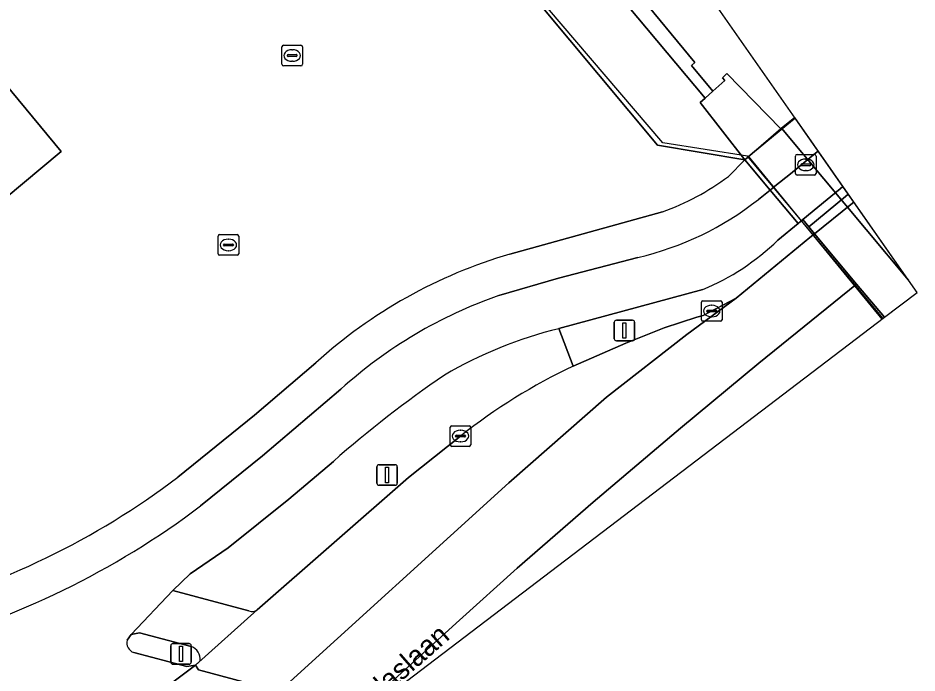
# Model space of a CAD drawing. Extents: x 159489 to 160304, y 383825 to 384531.
# Drawn here: x 160260.25 to 160304.01, y 384012.32 to 384044.17 of the extents above; entities that cross this region are included whole.
import ezdxf

# ---------------------------------------------------------------- set-up
doc = ezdxf.new("R2010")
doc.units = 0
for name, color, linetype in [('IMGEO_Berm_groen', 7, 'Continuous'), ('IMGEO_Brandkraan', 7, 'Continuous'), ('IMGEO_Erf', 7, 'Continuous'), ('IMGEO_Fietspad_gesloten', 7, 'Continuous'), ('IMGEO_Geluidsscherm', 7, 'Continuous'), ('IMGEO_Hek', 7, 'Continuous'), ('IMGEO_Kolk', 7, 'Continuous'), ('IMGEO_Lichtmast', 7, 'Continuous'), ('IMGEO_Muur', 7, 'Continuous'), ('IMGEO_Openbare_ruimte_label', 7, 'Continuous'), ('IMGEO_Pand', 7, 'Continuous'), ('IMGEO_Pijler', 7, 'Continuous'), ('IMGEO_Rijbaan_lokaal_gesloten', 7, 'Continuous'), ('IMGEO_Rioolput', 7, 'Continuous'), ('IMGEO_Spoorbaan_halfverhard', 7, 'Continuous'), ('IMGEO_Terreindeel_gesloten', 7, 'Continuous'), ('IMGEO_Terreindeel_halfverhard', 7, 'Continuous'), ('IMGEO_Verkeersbordpaal', 7, 'Continuous'), ('IMGEO_Verkeerseiland_gesloten', 7, 'Continuous'), ('IMGEO_Verkeerseiland_open', 7, 'Continuous'), ('IMGEO_Verkeersregelinstallatiepaal', 7, 'Continuous'), ('IMGEO_Voetpad_open', 7, 'Continuous')]:
    doc.layers.add(name, color=color, linetype=linetype)

msp = doc.modelspace()

# ---------------------------------------------------------------- linework, layer by layer
at = {"layer": 'IMGEO_Berm_groen'}
for points in [[(160287.262, 384027.242), (160286.574, 384029.063)], [(160279.262, 384021.828), (160281.787, 384023.839)], [(160275.599, 384022.606), (160273.431, 384020.769), (160270.476, 384018.411), (160268.626, 384017.147), (160267.783, 384016.33), (160271.491, 384015.338)], [(160271.896, 384015.388), (160279.262, 384021.828)]]:
    msp.add_lwpolyline(points, dxfattribs=at)
for centre, radius, start, end in [((160291.561, 384008.768), 20.898, 103.8048, 120.3535), ((160299.835, 384000.908), 29.181, 115.5215, 128.2047), ((160313.604, 383979.261), 57.647, 124.44255, 131.24423), ((160271.647, 384015.739), 0.431, 248.7526, 305.3233)]:
    msp.add_arc(centre, radius, start, end, dxfattribs=at)
at = {"layer": 'IMGEO_Brandkraan'}
for p, q in [((160273.094, 384041.921), (160273.094, 384042.773)), ((160273.169, 384042.847), (160274.021, 384042.847)), ((160273.582, 384042.627), (160273.607, 384042.627)), ((160274.095, 384042.773), (160274.095, 384041.921)), ((160273.353, 384042.341), (160273.353, 384042.353)), ((160273.791, 384042.304), (160273.393, 384042.304)), ((160273.396, 384042.39), (160273.794, 384042.39)), ((160273.605, 384042.067), (160273.58, 384042.067)), ((160273.837, 384042.353), (160273.837, 384042.341)), ((160274.021, 384041.847), (160273.169, 384041.847))]:
    msp.add_line(p, q, dxfattribs=at)
for points in [[(160273.094, 384041.921), (160273.094, 384042.773)], [(160273.169, 384042.847), (160274.021, 384042.847)], [(160274.095, 384042.773), (160274.095, 384041.921)], [(160274.021, 384041.847), (160273.169, 384041.847)]]:
    msp.add_lwpolyline(points, dxfattribs=at)
for centre, radius, start, end in [((160273.171, 384042.771), 0.0765, 91.552, 178.448), ((160273.171, 384042.771), 0.0765, 91.552, 178.448), ((160274.019, 384042.771), 0.0765, 1.552, 88.448), ((160274.019, 384042.771), 0.0765, 1.552, 88.448), ((160273.393, 384042.35), 0.0403, 85.8775, 175.7526), ((160273.39, 384042.34), 0.0366, 178.938, 274.7102), ((160273.794, 384042.347), 0.043, 264.8664, 352.4533), ((160273.798, 384042.352), 0.0386, 1.7309, 96.639), ((160273.171, 384041.923), 0.0765, 181.552, 268.448), ((160273.171, 384041.923), 0.0765, 181.552, 268.448), ((160274.019, 384041.923), 0.0765, 271.552, 358.448), ((160274.019, 384041.923), 0.0765, 271.552, 358.448)]:
    msp.add_arc(centre, radius, start, end, dxfattribs=at)
for centre, major_axis, ratio, start_param, end_param in [((160273.581, 384042.347), (-0.387, 0.002), 0.722429, 4.712389, 7.853982), ((160273.606, 384042.347), (-0.39, 0.002), 0.717154, 1.570796, 4.712389)]:
    msp.add_ellipse(centre, major_axis=major_axis, ratio=ratio, start_param=start_param, end_param=end_param, dxfattribs=at)
at = {"layer": 'IMGEO_Erf'}
for points in [[(160295.626, 384037.276), (160291.374, 384037.989), (160254.354, 384082.287), (160248.496, 384089.297), (160248.729, 384089.519), (160250.266, 384090.825), (160250.333, 384090.882), (160248.732, 384092.813), (160118.374, 384250), (160083.805, 384291.696), (160045.966, 384337.336)], [(160229.959, 384076.834), (160262.358, 384037.678), (160251.332, 384028.486), (160251.462, 384028.33), (160250.506, 384027.533), (160250.376, 384027.689), (160249.898, 384028.262), (160250.556, 384028.811), (160249.71, 384029.825), (160245.607, 384026.402), (160240.233, 384032.884)], [(160294.828, 384036.465), (160295.626, 384037.276)], [(160284.186, 384032.685), (160291.615, 384034.74)], [(160268.036, 384021.841), (160271.766, 384024.864), (160274.749, 384027.403)]]:
    msp.add_lwpolyline(points, dxfattribs=at)
for centre, radius, start, end in [((160287.404, 384046.438), 12.432, 289.7968, 306.6643), ((160290.964, 384009.505), 24.151, 106.2982, 132.1743), ((160244.737, 384052.725), 38.687, 284.7425, 307.0305)]:
    msp.add_arc(centre, radius, start, end, dxfattribs=at)
at = {"layer": 'IMGEO_Fietspad_gesloten'}
for points in [[(160300.4, 384035.971), (160299.19, 384037.699), (160299.063, 384037.594), (160297.84, 384036.585), (160297.092, 384035.988), (160296.859, 384035.803), (160298.22, 384034.175), (160298.45, 384034.364), (160299.171, 384034.964), (160300.265, 384035.86), (160300.4, 384035.971)], [(160297.234, 384033.361), (160298.22, 384034.175), (160296.859, 384035.803), (160296.283, 384035.344)], [(160290.423, 384032.531), (160286.563, 384031.517), (160283.659, 384030.673)], [(160286.574, 384029.063), (160293.586, 384030.965)], [(160275.966, 384026.124), (160272.144, 384022.873), (160269.139, 384020.445)], [(160265.561, 384013.916), (160265.756, 384014.197), (160267.783, 384016.33), (160268.626, 384017.147), (160270.476, 384018.411), (160273.431, 384020.769), (160275.599, 384022.606)], [(160265.527, 384010.196), (160266.374, 384010.809), (160268.886, 384012.695), (160268.467, 384012.635), (160265.885, 384013.306)], [(160274.737, 384008.549), (160277.052, 384010.311), (160276.77, 384010.387), (160276.128, 384010.56), (160272.966, 384011.412), (160269.039, 384012.47), (160268.886, 384012.695), (160266.374, 384010.809), (160274.048, 384008.75), (160274.737, 384008.549)]]:
    msp.add_lwpolyline(points, dxfattribs=at)
for centre, radius, start, end in [((160287.099, 384046.966), 14.813, 282.9681, 308.317), ((160289.001, 384041.922), 11.877, 292.7097, 313.884), ((160291.039, 384009.413), 22.504, 109.1432, 132.0499), ((160291.561, 384008.768), 20.898, 103.8048, 120.3535), ((160313.604, 383979.261), 57.647, 124.44255, 131.24423), ((160244.715, 384052.777), 40.52, 284.8446, 307.0682), ((160266.058, 384013.789), 0.513, 165.6295, 250.3203)]:
    msp.add_arc(centre, radius, start, end, dxfattribs=at)
at = {"layer": 'IMGEO_Geluidsscherm'}
msp.add_lwpolyline([(160302.35, 384029.561), (160295.755, 384037.46), (160291.64, 384038.098)], dxfattribs=at)
at = {"layer": 'IMGEO_Hek'}
msp.add_lwpolyline([(160291.64, 384038.098), (160282.5, 384048.799), (160267.125, 384067.242), (160254.311, 384082.59)], dxfattribs=at)
at = {"layer": 'IMGEO_Kolk'}
for p, q in [((160298.091, 384036.606), (160298.091, 384037.458)), ((160298.166, 384037.532), (160299.018, 384037.532)), ((160298.579, 384037.312), (160298.604, 384037.312)), ((160299.092, 384037.458), (160299.092, 384036.606)), ((160298.35, 384037.026), (160298.35, 384037.038)), ((160298.788, 384036.989), (160298.39, 384036.989)), ((160298.393, 384037.075), (160298.791, 384037.075)), ((160298.834, 384037.038), (160298.834, 384037.026)), ((160299.018, 384036.532), (160298.166, 384036.532)), ((160298.602, 384036.752), (160298.577, 384036.752)), ((160293.513, 384029.494), (160293.513, 384030.346)), ((160293.588, 384030.42), (160294.44, 384030.42)), ((160294.514, 384030.346), (160294.514, 384029.494)), ((160293.772, 384029.914), (160293.772, 384029.926)), ((160294.21, 384029.877), (160293.812, 384029.877)), ((160293.815, 384029.963), (160294.213, 384029.963)), ((160294.001, 384030.2), (160294.026, 384030.2)), ((160294.256, 384029.926), (160294.256, 384029.914)), ((160294.44, 384029.42), (160293.588, 384029.42)), ((160294.024, 384029.64), (160293.999, 384029.64)), ((160281.286, 384023.413), (160281.286, 384024.265)), ((160281.361, 384024.339), (160282.213, 384024.339)), ((160282.287, 384024.265), (160282.287, 384023.413)), ((160281.545, 384023.833), (160281.545, 384023.845)), ((160281.983, 384023.796), (160281.585, 384023.796)), ((160281.588, 384023.882), (160281.986, 384023.882)), ((160281.774, 384024.119), (160281.799, 384024.119)), ((160282.029, 384023.845), (160282.029, 384023.833)), ((160282.213, 384023.339), (160281.361, 384023.339)), ((160281.797, 384023.559), (160281.772, 384023.559))]:
    msp.add_line(p, q, dxfattribs=at)
for points in [[(160298.091, 384036.606), (160298.091, 384037.458)], [(160298.166, 384037.532), (160299.018, 384037.532)], [(160299.092, 384037.458), (160299.092, 384036.606)], [(160299.018, 384036.532), (160298.166, 384036.532)], [(160293.513, 384029.494), (160293.513, 384030.346)], [(160293.588, 384030.42), (160294.44, 384030.42)], [(160294.514, 384030.346), (160294.514, 384029.494)], [(160294.44, 384029.42), (160293.588, 384029.42)], [(160281.286, 384023.413), (160281.286, 384024.265)], [(160281.361, 384024.339), (160282.213, 384024.339)], [(160282.287, 384024.265), (160282.287, 384023.413)], [(160282.213, 384023.339), (160281.361, 384023.339)]]:
    msp.add_lwpolyline(points, dxfattribs=at)
for centre, radius, start, end in [((160298.168, 384037.456), 0.0765, 91.552, 178.448), ((160298.168, 384037.456), 0.0765, 91.552, 178.448), ((160299.016, 384037.456), 0.0765, 1.552, 88.448), ((160299.016, 384037.456), 0.0765, 1.552, 88.448), ((160298.39, 384037.035), 0.0403, 85.8775, 175.7526), ((160298.387, 384037.025), 0.0366, 178.938, 274.7102), ((160298.791, 384037.032), 0.043, 264.8664, 352.4533), ((160298.795, 384037.037), 0.0386, 1.7309, 96.639), ((160298.168, 384036.608), 0.0765, 181.552, 268.448), ((160298.168, 384036.608), 0.0765, 181.552, 268.448), ((160299.016, 384036.608), 0.0765, 271.552, 358.448), ((160299.016, 384036.608), 0.0765, 271.552, 358.448), ((160293.59, 384030.344), 0.0765, 91.552, 178.448), ((160293.59, 384030.344), 0.0765, 91.552, 178.448), ((160294.438, 384030.344), 0.0765, 1.552, 88.448), ((160294.438, 384030.344), 0.0765, 1.552, 88.448), ((160293.812, 384029.923), 0.0403, 85.8775, 175.7526), ((160293.809, 384029.913), 0.0366, 178.938, 274.7102), ((160294.213, 384029.92), 0.043, 264.8664, 352.4533), ((160294.217, 384029.925), 0.0386, 1.7309, 96.639), ((160293.59, 384029.496), 0.0765, 181.552, 268.448), ((160293.59, 384029.496), 0.0765, 181.552, 268.448), ((160294.438, 384029.496), 0.0765, 271.552, 358.448), ((160294.438, 384029.496), 0.0765, 271.552, 358.448), ((160281.363, 384024.263), 0.0765, 91.552, 178.448), ((160281.363, 384024.263), 0.0765, 91.552, 178.448), ((160282.211, 384024.263), 0.0765, 1.552, 88.448), ((160282.211, 384024.263), 0.0765, 1.552, 88.448), ((160281.585, 384023.842), 0.0403, 85.8775, 175.7526), ((160281.582, 384023.832), 0.0366, 178.938, 274.7102), ((160281.986, 384023.839), 0.043, 264.8664, 352.4533), ((160281.99, 384023.844), 0.0386, 1.7309, 96.639), ((160281.363, 384023.415), 0.0765, 181.552, 268.448), ((160281.363, 384023.415), 0.0765, 181.552, 268.448), ((160282.211, 384023.415), 0.0765, 271.552, 358.448), ((160282.211, 384023.415), 0.0765, 271.552, 358.448)]:
    msp.add_arc(centre, radius, start, end, dxfattribs=at)
for centre, major_axis, ratio, start_param, end_param in [((160298.578, 384037.032), (-0.387, 0.002), 0.722429, 4.712389, 7.853982), ((160298.603, 384037.032), (-0.39, 0.002), 0.717154, 1.570796, 4.712389), ((160294, 384029.92), (-0.387, 0.002), 0.722429, 4.712389, 7.853982), ((160294.025, 384029.92), (-0.39, 0.002), 0.717154, 1.570796, 4.712389), ((160281.773, 384023.839), (-0.387, 0.002), 0.722429, 4.712389, 7.853982), ((160281.798, 384023.839), (-0.39, 0.002), 0.717154, 1.570796, 4.712389)]:
    msp.add_ellipse(centre, major_axis=major_axis, ratio=ratio, start_param=start_param, end_param=end_param, dxfattribs=at)
at = {"layer": 'IMGEO_Lichtmast'}
for p, q in [((160289.371, 384029.473), (160290.161, 384029.473)), ((160290.161, 384029.473), (160289.371, 384029.473)), ((160289.271, 384028.573), (160289.271, 384029.373)), ((160289.271, 384029.373), (160289.271, 384028.573)), ((160290.261, 384029.373), (160290.261, 384028.573)), ((160290.261, 384028.573), (160290.261, 384029.373)), ((160290.161, 384028.473), (160289.371, 384028.473)), ((160289.371, 384028.473), (160290.161, 384028.473))]:
    msp.add_line(p, q, dxfattribs=at)
msp.add_lwpolyline([(160289.691, 384029.348), (160289.841, 384029.348), (160289.841, 384028.598), (160289.691, 384028.598), (160289.691, 384029.348)], dxfattribs=at)
for centre, start, end in [((160289.371, 384029.373), 90, 180), ((160289.371, 384029.373), 90, 180), ((160290.161, 384029.373), 0, 90), ((160290.161, 384029.373), 360, 90), ((160289.371, 384028.573), 180, 270), ((160289.371, 384028.573), 180, 270), ((160290.161, 384028.573), 270, 0), ((160290.161, 384028.573), 270, 0)]:
    msp.add_arc(centre, 0.1, start, end, dxfattribs=at)
at = {"layer": 'IMGEO_Muur'}
msp.add_lwpolyline([(160248.496, 384089.297), (160291.374, 384037.989), (160295.626, 384037.276)], dxfattribs=at)
at = {"layer": 'IMGEO_Pand'}
msp.add_lwpolyline([(160240.233, 384032.884), (160245.607, 384026.402), (160249.71, 384029.825), (160250.556, 384028.811), (160249.898, 384028.262), (160250.376, 384027.689), (160250.506, 384027.533), (160251.462, 384028.33), (160251.332, 384028.486), (160262.358, 384037.678), (160229.959, 384076.834)], dxfattribs=at)
at = {"layer": 'IMGEO_Pijler'}
msp.add_lwpolyline([(160300.66, 384035.599), (160300.4, 384035.971), (160300.265, 384035.86), (160299.171, 384034.964), (160298.45, 384034.364), (160298.738, 384034.019), (160300.523, 384035.486)], close=True, dxfattribs=at)
at = {"layer": 'IMGEO_Rijbaan_lokaal_gesloten'}
for points in [[(160302.42, 384029.615), (160304.005, 384030.821), (160300.925, 384035.221), (160300.786, 384035.108), (160299.023, 384033.679), (160301.066, 384031.235), (160302.42, 384029.615)], [(160281.787, 384023.839), (160279.262, 384021.828), (160271.896, 384015.388), (160268.886, 384012.695), (160269.039, 384012.47), (160272.966, 384011.412), (160284.14, 384021.564), (160288.895, 384025.727), (160292.795, 384028.784), (160295.196, 384030.539)], [(160295.196, 384030.539), (160293.59, 384029.698), (160293.293, 384029.617), (160291.693, 384029.098), (160289.83, 384028.362), (160287.262, 384027.242)]]:
    msp.add_lwpolyline(points, dxfattribs=at)
for points in [[(160301.066, 384031.235), (160299.023, 384033.679), (160298.793, 384033.491), (160295.196, 384030.539), (160292.795, 384028.784), (160288.895, 384025.727), (160284.14, 384021.564), (160272.966, 384011.412), (160276.128, 384010.56), (160276.77, 384010.387), (160281.733, 384014.893), (160284.549, 384017.418), (160288.242, 384020.626), (160292.494, 384024.216), (160296.305, 384027.388)], [(160277.052, 384010.311), (160302.42, 384029.615), (160301.066, 384031.235), (160296.305, 384027.388), (160292.494, 384024.216), (160288.242, 384020.626), (160284.549, 384017.418), (160281.733, 384014.893), (160276.77, 384010.387)]]:
    msp.add_lwpolyline(points, close=True, dxfattribs=at)
msp.add_arc((160299.835, 384000.908), 29.181, 115.5215, 128.2047, dxfattribs=at)
at = {"layer": 'IMGEO_Rioolput'}
for p, q in [((160269.99, 384032.709), (160269.99, 384033.561)), ((160270.065, 384033.635), (160270.917, 384033.635)), ((160270.478, 384033.415), (160270.503, 384033.415)), ((160270.991, 384033.561), (160270.991, 384032.709)), ((160270.249, 384033.129), (160270.249, 384033.141)), ((160270.687, 384033.092), (160270.289, 384033.092)), ((160270.292, 384033.178), (160270.69, 384033.178)), ((160270.733, 384033.141), (160270.733, 384033.129)), ((160270.917, 384032.635), (160270.065, 384032.635)), ((160270.501, 384032.855), (160270.476, 384032.855))]:
    msp.add_line(p, q, dxfattribs=at)
for points in [[(160269.99, 384032.709), (160269.99, 384033.561)], [(160270.065, 384033.635), (160270.917, 384033.635)], [(160270.991, 384033.561), (160270.991, 384032.709)], [(160270.917, 384032.635), (160270.065, 384032.635)]]:
    msp.add_lwpolyline(points, dxfattribs=at)
for centre, radius, start, end in [((160270.067, 384033.559), 0.0765, 91.552, 178.448), ((160270.067, 384033.559), 0.0765, 91.552, 178.448), ((160270.915, 384033.559), 0.0765, 1.552, 88.448), ((160270.915, 384033.559), 0.0765, 1.552, 88.448), ((160270.289, 384033.138), 0.0403, 85.8775, 175.7526), ((160270.286, 384033.128), 0.0366, 178.938, 274.7102), ((160270.69, 384033.135), 0.043, 264.8664, 352.4533), ((160270.694, 384033.14), 0.0386, 1.7309, 96.639), ((160270.067, 384032.711), 0.0765, 181.552, 268.448), ((160270.067, 384032.711), 0.0765, 181.552, 268.448), ((160270.915, 384032.711), 0.0765, 271.552, 358.448), ((160270.915, 384032.711), 0.0765, 271.552, 358.448)]:
    msp.add_arc(centre, radius, start, end, dxfattribs=at)
for centre, major_axis, ratio, start_param, end_param in [((160270.477, 384033.135), (-0.387, 0.002), 0.722429, 4.712389, 7.853982), ((160270.502, 384033.135), (-0.39, 0.002), 0.717154, 1.570796, 4.712389)]:
    msp.add_ellipse(centre, major_axis=major_axis, ratio=ratio, start_param=start_param, end_param=end_param, dxfattribs=at)
at = {"layer": 'IMGEO_Spoorbaan_halfverhard'}
msp.add_lwpolyline([(160290.36, 384045.461), (160293.196, 384042.014), (160293.034, 384041.856), (160294.066, 384040.615), (160294.644, 384041.135), (160294.532, 384041.263), (160294.751, 384041.472), (160297.371, 384038.775), (160297.951, 384039.197), (160298.072, 384039.296), (160278.655, 384067.031)], dxfattribs=at)
msp.add_lwpolyline([(160303.587, 384031.419), (160298.051, 384039.325), (160297.415, 384038.81)], close=True, dxfattribs=at)
at = {"layer": 'IMGEO_Terreindeel_gesloten'}
for points in [[(160290.36, 384045.461), (160284.476, 384052.519), (160279.902, 384058.008), (160279.945, 384060.112), (160280.103, 384064.155), (160279.205, 384064.93), (160278.509, 384065.447), (160278.289, 384065.266), (160278.411, 384065.133), (160279.212, 384064.053), (160279.081, 384057.719), (160293.694, 384040.28), (160294.066, 384040.615), (160293.034, 384041.856), (160293.196, 384042.014)], [(160293.694, 384040.28), (160293.454, 384040.064), (160295.626, 384037.276), (160295.852, 384037.471), (160295.873, 384037.488), (160296.001, 384037.593), (160297.951, 384039.197), (160297.371, 384038.775), (160294.751, 384041.472), (160294.532, 384041.263), (160294.644, 384041.135), (160294.066, 384040.615)], [(160304.005, 384030.821), (160303.587, 384031.419), (160297.415, 384038.81), (160297.371, 384038.775), (160295.817, 384037.44), (160295.784, 384037.444), (160302.295, 384029.52)]]:
    msp.add_lwpolyline(points, close=True, dxfattribs=at)
at = {"layer": 'IMGEO_Terreindeel_halfverhard'}
msp.add_lwpolyline([(160254.354, 384082.287), (160291.374, 384037.989), (160295.626, 384037.276), (160293.454, 384040.064), (160293.694, 384040.28), (160279.081, 384057.719), (160279.212, 384064.053), (160278.411, 384065.133), (160278.289, 384065.266), (160277.374, 384066.258), (160272.21, 384061.825), (160254.815, 384082.647), (160254.495, 384082.396)], close=True, dxfattribs=at)
at = {"layer": 'IMGEO_Verkeersbordpaal'}
for p, q in [((160277.819, 384022.446), (160278.609, 384022.446)), ((160278.609, 384022.446), (160277.819, 384022.446)), ((160277.719, 384021.546), (160277.719, 384022.346)), ((160277.719, 384022.346), (160277.719, 384021.546)), ((160278.709, 384022.346), (160278.709, 384021.546)), ((160278.709, 384021.546), (160278.709, 384022.346)), ((160278.609, 384021.446), (160277.819, 384021.446)), ((160277.819, 384021.446), (160278.609, 384021.446))]:
    msp.add_line(p, q, dxfattribs=at)
msp.add_lwpolyline([(160278.139, 384022.321), (160278.289, 384022.321), (160278.289, 384021.571), (160278.139, 384021.571), (160278.139, 384022.321)], dxfattribs=at)
for centre, start, end in [((160277.819, 384022.346), 90, 180), ((160277.819, 384022.346), 90, 180), ((160278.609, 384022.346), 0, 90), ((160278.609, 384022.346), 360, 90), ((160277.819, 384021.546), 180, 270), ((160277.819, 384021.546), 180, 270), ((160278.609, 384021.546), 270, 0), ((160278.609, 384021.546), 270, 0)]:
    msp.add_arc(centre, 0.1, start, end, dxfattribs=at)
at = {"layer": 'IMGEO_Verkeerseiland_gesloten'}
for points in [[(160295.196, 384030.539), (160298.793, 384033.491), (160299.023, 384033.679), (160298.738, 384034.019), (160298.45, 384034.364), (160298.22, 384034.175), (160297.234, 384033.361)], [(160293.586, 384030.965), (160286.574, 384029.063), (160287.262, 384027.242), (160289.83, 384028.362), (160291.693, 384029.098), (160293.293, 384029.617), (160293.59, 384029.698), (160295.196, 384030.539)], [(160268.681, 384013.605), (160266.157, 384014.269), (160265.756, 384014.197), (160265.561, 384013.916)], [(160265.885, 384013.306), (160268.467, 384012.635), (160268.886, 384012.695), (160269.114, 384012.908)]]:
    msp.add_lwpolyline(points, dxfattribs=at)
for centre, radius, start, end in [((160289.001, 384041.922), 11.877, 292.7097, 313.884), ((160266.058, 384013.789), 0.513, 165.6295, 250.3203), ((160268.472, 384012.992), 0.647, 352.5114, 71.1885)]:
    msp.add_arc(centre, radius, start, end, dxfattribs=at)
at = {"layer": 'IMGEO_Verkeerseiland_open'}
msp.add_lwpolyline([(160300.925, 384035.221), (160300.66, 384035.599), (160300.523, 384035.486), (160298.738, 384034.019), (160299.023, 384033.679), (160300.786, 384035.108)], close=True, dxfattribs=at)
at = {"layer": 'IMGEO_Verkeersregelinstallatiepaal'}
for p, q in [((160267.689, 384012.844), (160267.689, 384013.644)), ((160267.689, 384013.644), (160267.689, 384012.844)), ((160267.789, 384013.744), (160268.579, 384013.744)), ((160268.579, 384013.744), (160267.789, 384013.744)), ((160268.679, 384013.644), (160268.679, 384012.844)), ((160268.679, 384012.844), (160268.679, 384013.644)), ((160268.579, 384012.744), (160267.789, 384012.744)), ((160267.789, 384012.744), (160268.579, 384012.744))]:
    msp.add_line(p, q, dxfattribs=at)
msp.add_lwpolyline([(160268.109, 384013.619), (160268.259, 384013.619), (160268.259, 384012.869), (160268.109, 384012.869), (160268.109, 384013.619)], dxfattribs=at)
for centre, start, end in [((160267.789, 384013.644), 90, 180), ((160267.789, 384013.644), 90, 180), ((160268.579, 384013.644), 0, 90), ((160268.579, 384013.644), 360, 90), ((160267.789, 384012.844), 180, 270), ((160267.789, 384012.844), 180, 270), ((160268.579, 384012.844), 270, 0), ((160268.579, 384012.844), 270, 0)]:
    msp.add_arc(centre, 0.1, start, end, dxfattribs=at)
at = {"layer": 'IMGEO_Voetpad_open'}
for points in [[(160299.19, 384037.699), (160298.072, 384039.296), (160297.951, 384039.197), (160296.001, 384037.593), (160295.873, 384037.488), (160295.852, 384037.471), (160295.626, 384037.276), (160296.859, 384035.803), (160297.092, 384035.988), (160297.84, 384036.585), (160299.063, 384037.594), (160299.19, 384037.699)], [(160296.283, 384035.344), (160296.859, 384035.803), (160295.626, 384037.276), (160294.828, 384036.465)], [(160291.615, 384034.74), (160284.186, 384032.685)], [(160286.563, 384031.517), (160290.423, 384032.531)], [(160283.659, 384030.673), (160286.563, 384031.517)], [(160274.749, 384027.403), (160271.766, 384024.864), (160268.036, 384021.841)], [(160269.139, 384020.445), (160272.144, 384022.873), (160275.966, 384026.124)], [(160271.491, 384015.338), (160267.783, 384016.33), (160265.756, 384014.197), (160266.157, 384014.269), (160268.681, 384013.605)], [(160269.114, 384012.908), (160268.886, 384012.695), (160271.896, 384015.388)]]:
    msp.add_lwpolyline(points, dxfattribs=at)
for centre, radius, start, end in [((160287.404, 384046.438), 12.432, 289.7968, 306.6643), ((160287.099, 384046.966), 14.813, 282.9681, 308.317), ((160290.964, 384009.505), 24.151, 106.2982, 132.1743), ((160291.039, 384009.413), 22.504, 109.1432, 132.0499), ((160244.737, 384052.725), 38.687, 284.7425, 307.0305), ((160244.715, 384052.777), 40.52, 284.8446, 307.0682), ((160271.647, 384015.739), 0.431, 248.7526, 305.3233), ((160268.472, 384012.992), 0.647, 352.5114, 71.1885)]:
    msp.add_arc(centre, radius, start, end, dxfattribs=at)

# ---------------------------------------------------------------- texts
at = {"layer": 'IMGEO_Openbare_ruimte_label'}
msp.add_text('Glaslaan', height=1, rotation=41.1482, dxfattribs=at).set_placement((160277.35, 384010.54))

doc.saveas('drawing.dxf')
